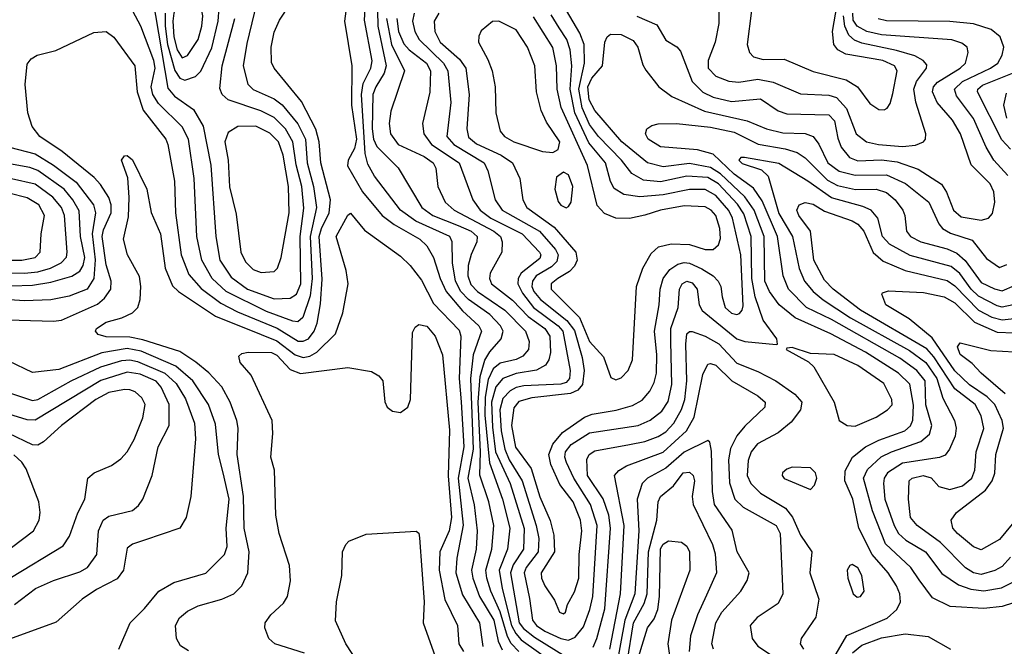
# Model space of a CAD drawing. Extents: x 997028 to 1115134, y 536408 to 618974.
# Tile 300 of 473: x 1024706 to 1028453, y 592075 to 594460. Entities that reach past the tile are written whole.
import ezdxf

# ---------------------------------------------------------------- set-up
doc = ezdxf.new("R2010")
doc.units = 0

msp = doc.modelspace()

# ---------------------------------------------------------------- linework, layer by layer
at = {"layer": '0CON10XD'}
for points in [[(1024615, 593319.4), (1024835, 593313.1), (1024865, 593317.1), (1025002.8, 593377.2), (1025029.4, 593400.6), (1025053.1, 593435), (1025054.8, 593465), (1025035, 593526.9), (1025019.9, 593635), (1025025, 593660.3), (1025054.8, 593725), (1025054.2, 593755), (1025045, 593783.1), (1025013.3, 593833.3), (1024989.1, 593859.1), (1024868.2, 593958.2), (1024782.7, 594015), (1024754.1, 594054.1), (1024736.8, 594105), (1024726.6, 594213.4), (1024735, 594291.2), (1024749.5, 594310.5), (1024773.3, 594325), (1024843.3, 594343.3), (1024988.3, 594411.7), (1025035, 594415.6), (1025065, 594393.1), (1025144.1, 594285), (1025153.2, 594185), (1025176.2, 594116.2), (1025261.9, 594005), (1025270.5, 593985), (1025295.2, 593845), (1025298.5, 593725), (1025320.7, 593565), (1025350.1, 593490.1), (1025396.7, 593436.7), (1025471.4, 593381.4), (1025535, 593348.2), (1025685.7, 593285.7), (1025766.4, 593236.4), (1025785, 593236.1), (1025805, 593246), (1025827.3, 593275), (1025837.8, 593305), (1025851.2, 593378.8), (1025857.6, 593472.4), (1025845.5, 593635), (1025854.2, 593665.8), (1025884, 593725), (1025888.9, 593775), (1025851.6, 593915), (1025846, 593995), (1025833.4, 594043.4), (1025778.7, 594148.7), (1025673.9, 594275), (1025665, 594297.5), (1025663.6, 594355), (1025675, 594412), (1025695, 594458.6), (1025857.1, 594705)], [(1025969.3, 594655), (1025942.5, 594455), (1025969.6, 594285), (1025968.2, 594135), (1025987.3, 594005), (1025980.8, 593969.2), (1025956.7, 593925), (1025953.2, 593903.2), (1026010.6, 593805), (1026085.3, 593715.3), (1026130.6, 593680.6), (1026229.3, 593625), (1026255, 593600), (1026281.3, 593555), (1026306.1, 593475), (1026329.6, 593425), (1026391.7, 593351.7), (1026453.4, 593295), (1026463.5, 593275), (1026431.2, 593185), (1026421.6, 593095), (1026431.8, 592825), (1026411.9, 592715), (1026435.8, 592614.2), (1026447, 592515), (1026442.9, 592445), (1026426, 592365), (1026430, 592335), (1026455.7, 592265), (1026510.7, 592175), (1026526.5, 592095), (1026542.2, 592062.2)], [(1025636.4, 594643.6), (1025570.8, 594369.2), (1025556.6, 594285), (1025574.7, 594215), (1025594.6, 594194.6), (1025675, 594158.3), (1025705, 594136), (1025764.2, 594064.2), (1025794.1, 594005), (1025800.1, 593915), (1025824, 593825), (1025835.4, 593745), (1025811.4, 593635), (1025818.5, 593475), (1025811.2, 593408.8), (1025783.1, 593326.9), (1025765, 593310.5), (1025745, 593313.1), (1025645, 593349.8), (1025491.3, 593425), (1025438.1, 593475), (1025399.1, 593545), (1025379.8, 593635), (1025370.6, 593855), (1025348.7, 594005), (1025325, 594051.9), (1025235, 594140.7), (1025213.3, 594175), (1025206.9, 594205), (1025221.6, 594275), (1025216.8, 594305), (1025166.6, 594435), (1025118.2, 594528.2)], [(1027490.2, 594495), (1027473.8, 594365), (1027483.3, 594335), (1027498.5, 594318.5), (1027535, 594308.7), (1027615, 594309.7), (1027725, 594262.9), (1027851.4, 594231.4), (1027894.6, 594205), (1027941.5, 594141.5), (1027975, 594117.9), (1027995, 594116.5), (1028006.4, 594123.6), (1028018.4, 594141.6), (1028029.1, 594179.1), (1028044.7, 594265), (1028034.7, 594285), (1027991.1, 594305), (1027849.3, 594329.3), (1027819.6, 594345), (1027804.1, 594365), (1027799.1, 594415), (1027828.2, 594585)], [(1025211.9, 594545), (1025269.6, 594199.6), (1025295, 594169), (1025368.2, 594118.2), (1025404.5, 594054.5), (1025434.1, 593905.9), (1025452.3, 593635), (1025467.8, 593545), (1025510.4, 593480.4), (1025573.1, 593435), (1025675, 593397.4), (1025735, 593400), (1025758.9, 593415), (1025775.4, 593455), (1025774, 593635), (1025787.3, 593742.7), (1025779.5, 593825), (1025757.7, 593907.7), (1025745.7, 593995.7), (1025717.9, 594045), (1025675, 594088), (1025623.4, 594113.4), (1025498.9, 594155), (1025476.8, 594175), (1025468.2, 594198.2), (1025476.6, 594285), (1025524.9, 594465.1)], [(1026605.5, 592055.5), (1026576.6, 592086.6), (1026562.5, 592112.5), (1026535, 592207), (1026499.1, 592285), (1026483.6, 592335), (1026480.3, 592365), (1026502.8, 592445), (1026510.8, 592535), (1026491.9, 592625), (1026456.8, 592726.8), (1026460.1, 592815), (1026450.6, 593005), (1026457.9, 593102.1), (1026475.6, 593164.4), (1026495, 593196.1), (1026538.4, 593245), (1026546, 593275), (1026535.2, 593295), (1026495, 593337.9), (1026414.6, 593394.6), (1026384.6, 593425), (1026364.6, 593465), (1026353, 593535), (1026351.4, 593615), (1026343.5, 593635), (1026213.1, 593693.1), (1026155.2, 593735), (1026055.7, 593865), (1026030.4, 593910.4), (1026020.2, 593950.2), (1026006.4, 594175), (1026013.2, 594216.8), (1026042.3, 594275), (1026046.9, 594303.1), (1026018, 594458), (1026023.2, 594545)], [(1027366.4, 594535), (1027366.7, 594445), (1027352.5, 594375), (1027325.7, 594305), (1027325.8, 594275), (1027355, 594245.3), (1027405, 594226.1), (1027442.8, 594222.8), (1027515, 594233.4), (1027572.8, 594222.8), (1027677.6, 594177.6), (1027785, 594173.2), (1027814, 594164), (1027851.9, 594121.9), (1027889.2, 594025), (1027928.9, 593995), (1027973.8, 593985), (1028065, 593977.9), (1028115, 593982.4), (1028145.6, 593995), (1028153.5, 594005), (1028154.6, 594025), (1028116, 594146), (1028109, 594195), (1028118.8, 594225), (1028157.3, 594275), (1028158.4, 594288.4), (1028144.6, 594305), (1028111.9, 594321.9), (1028043, 594343), (1027910.4, 594370.4), (1027882.2, 594382.2), (1027860.9, 594400.9), (1027845.5, 594435), (1027841.4, 594475)], [(1025259.2, 594485), (1025259.9, 594435), (1025269.1, 594365), (1025297, 594267), (1025315, 594238), (1025335, 594230.4), (1025375, 594243.6), (1025396.1, 594263.9), (1025437, 594353), (1025462, 594455), (1025465.7, 594505)], [(1025325, 594315.2), (1025345, 594323.2), (1025385.4, 594384.6), (1025399.5, 594435), (1025403.3, 594475), (1025397.4, 594507.4), (1025385, 594524.5), (1025345, 594530.6), (1025325, 594526.8), (1025305, 594510.3), (1025292.5, 594485), (1025288.7, 594455), (1025292.9, 594395), (1025305, 594345.8), (1025325, 594315.2)], [(1026067.7, 594495), (1026069.1, 594435), (1026100.4, 594285), (1026093.2, 594256.8), (1026060.8, 594205), (1026049.9, 594175), (1026047.8, 594045), (1026053, 594005), (1026065, 593976.8), (1026146.4, 593896.4), (1026236.8, 593745), (1026278.6, 593715), (1026375, 593676.4), (1026423.8, 593655), (1026446.5, 593635), (1026446.1, 593615), (1026423.6, 593566.4), (1026413.1, 593525), (1026411.6, 593485), (1026422.8, 593452.8), (1026448.4, 593425), (1026552.8, 593355), (1026631.4, 593275), (1026645.3, 593235), (1026642.5, 593205), (1026621, 593179), (1026595, 593166.7), (1026535, 593152.9), (1026508.3, 593131.7), (1026489.3, 593090.7), (1026477.1, 593022.9), (1026476.5, 592955), (1026493.3, 592773.3), (1026543.8, 592635), (1026570.9, 592525), (1026562.4, 592445), (1026530.2, 592365), (1026541.5, 592295), (1026577.6, 592155), (1026593.7, 592123.7), (1026615, 592100.5), (1026795, 591971.2)], [(1026141.4, 594465), (1026148, 594415), (1026168, 594368), (1026187.7, 594345), (1026254.5, 594295), (1026270, 594265), (1026266.3, 594183.7), (1026238.8, 594065), (1026243.7, 594025), (1026273.5, 593985), (1026378.9, 593915), (1026430.2, 593775), (1026458.3, 593735), (1026498.5, 593705), (1026617.7, 593645), (1026684.7, 593575), (1026689.1, 593565), (1026685, 593551.2), (1026614.4, 593495.6), (1026603.2, 593475), (1026602.3, 593455), (1026619, 593419), (1026661.7, 593365), (1026755, 593295.1), (1026772.8, 593275), (1026800.3, 593125), (1026798.8, 593095), (1026785, 593079.3), (1026765, 593072.4), (1026625, 593066.7), (1026595, 593060.3), (1026573, 593047), (1026545, 593018.3), (1026533.4, 592975), (1026538.4, 592895), (1026552.2, 592825), (1026569.1, 592785), (1026617.6, 592705), (1026671.7, 592535), (1026681.9, 592485), (1026679.5, 592435), (1026633.9, 592375), (1026625.8, 592355), (1026646.7, 592256.7), (1026658, 592175), (1026672.5, 592155), (1026705, 592133.4), (1026765, 592104.8), (1026795, 592098.1), (1026820.1, 592109.9), (1026851.2, 592148.8), (1026876.1, 592215), (1026886.8, 592265), (1026903.4, 592535), (1026877.7, 592615), (1026815.1, 592715), (1026787.2, 592775), (1026781, 592795), (1026783.5, 592815), (1026805, 592843.2), (1026875, 592888.3), (1027059.4, 592915), (1027104.6, 592935.4), (1027149.8, 592970.2), (1027173.6, 593006.4), (1027187.8, 593072.2), (1027184.3, 593235.7), (1027184.3, 593285), (1027212.1, 593365), (1027216.9, 593435), (1027226.6, 593455), (1027245, 593465.2), (1027265, 593458.4), (1027284.2, 593435), (1027291.8, 593375), (1027303.1, 593353.1), (1027435, 593245.3), (1027465, 593234.7), (1027585, 593223.3), (1027590, 593225), (1027586.7, 593245), (1027535, 593316.9), (1027504.7, 593404.7), (1027492.3, 593475), (1027489.2, 593635), (1027461.5, 593721.5), (1027437.8, 593757.8), (1027365, 593835.8), (1027325, 593859.1), (1027245, 593863.9), (1027145, 593843.2), (1027079.4, 593849.4), (1027035, 593875.2), (1026996.6, 593925), (1026908.4, 594015), (1026875, 594060.6), (1026845.9, 594125), (1026834, 594195), (1026855.1, 594295), (1026853.5, 594365), (1026838.2, 594408.2), (1026786.3, 594495)], [(1026102.4, 594465), (1026120.4, 594365), (1026170.3, 594265), (1026118.6, 594111.4), (1026111.9, 594065), (1026117.3, 594025), (1026146.5, 593985), (1026245, 593939.7), (1026280, 593915), (1026289.4, 593895), (1026297.4, 593825), (1026325.3, 593765), (1026359.1, 593735), (1026510.4, 593655), (1026535.7, 593635), (1026542.7, 593615), (1026541.1, 593575), (1026496.2, 593495), (1026493.9, 593475), (1026501.1, 593455), (1026582, 593392), (1026640.8, 593330.8), (1026704.8, 593285), (1026723.5, 593255), (1026726.6, 593193.4), (1026719.6, 593165), (1026707.2, 593145), (1026673.2, 593126.8), (1026595, 593113.1), (1026545, 593094.1), (1026517.5, 593062.5), (1026501.5, 593005), (1026505, 592909.2), (1026516.8, 592815), (1026571.9, 592695), (1026626, 592524), (1026623, 592445), (1026584.1, 592385), (1026574.2, 592355), (1026607.4, 592165), (1026623.5, 592143.5), (1026665, 592110.2), (1026785, 592035.5)], [(1026207.3, 594485), (1026200.4, 594455), (1026209.5, 594415), (1026225.9, 594385), (1026318.5, 594295), (1026335.2, 594265), (1026346.2, 594145), (1026331.6, 594015), (1026357.7, 593985), (1026473.3, 593915), (1026488.1, 593885), (1026515.7, 593775), (1026542.4, 593735), (1026684, 593655), (1026745.2, 593585), (1026755.5, 593565), (1026749.9, 593540.1), (1026730, 593520), (1026671.3, 593485), (1026657.8, 593465), (1026655.4, 593445), (1026662.7, 593425), (1026688, 593395), (1026788, 593315), (1026817.2, 593277.2), (1026847, 593175), (1026854.4, 593124.4), (1026848, 593072), (1026829.8, 593050.2), (1026802.4, 593037.6), (1026655, 593020.5), (1026605, 593007.5), (1026586.6, 592983.4), (1026578.1, 592915), (1026593.2, 592833.2), (1026652.2, 592752.2), (1026685, 592643.6), (1026724.3, 592554.3), (1026738.4, 592498.4), (1026741.6, 592435), (1026690.2, 592355), (1026691.6, 592335), (1026704.8, 592305), (1026741.2, 592251.2), (1026760, 592205), (1026775, 592198.8), (1026783.3, 592205), (1026790.6, 592235), (1026817.1, 592282.9), (1026834.3, 592335), (1026835.2, 592425), (1026844.8, 592515), (1026839.8, 592555), (1026812.7, 592625), (1026761.1, 592691.1), (1026727.7, 592767.7), (1026720.2, 592805), (1026734.5, 592845), (1026771.6, 592888.4), (1026855, 592947), (1026885, 592959.3), (1026975.8, 592974.2), (1027038.1, 592991.9), (1027075, 593012.4), (1027103.9, 593046.1), (1027121, 593079), (1027129, 593115), (1027130, 593185), (1027121.2, 593275), (1027139.1, 593375), (1027143, 593435), (1027154.6, 593475.4), (1027180.3, 593509.7), (1027211, 593529), (1027235, 593535.9), (1027255, 593533.2), (1027302.4, 593512.4), (1027345.4, 593485.4), (1027364.3, 593465), (1027373.9, 593445), (1027378.6, 593405), (1027390, 593365), (1027415, 593343.5), (1027435, 593338.1), (1027445, 593341.6), (1027455.6, 593354.4), (1027459.1, 593370.9), (1027450.7, 593565), (1027418.3, 593705), (1027405, 593733.5), (1027355, 593791.3), (1027315, 593813.8), (1027255, 593814), (1027155, 593792.9), (1027066.1, 593786.1), (1027005, 593794.8), (1026968.1, 593818.1), (1026954, 593844), (1026934.8, 593915), (1026871.4, 593991.4), (1026818.1, 594105), (1026800.6, 594195), (1026806.8, 594285), (1026801.1, 594345), (1026787.7, 594385), (1026758.5, 594428.5), (1026728.3, 594478.3)], [(1026300.8, 594485), (1026283.8, 594455), (1026286, 594415), (1026306, 594375), (1026380.2, 594310.2), (1026403.3, 594275), (1026416.4, 594175), (1026407.7, 594045), (1026413.5, 594013.5), (1026445, 593987.1), (1026538.4, 593945), (1026581.8, 593915), (1026608.7, 593855), (1026621.3, 593775), (1026635.9, 593745), (1026740.5, 593670.5), (1026822.9, 593575), (1026827, 593545), (1026817.4, 593522.6), (1026798.2, 593501.8), (1026753.8, 593475), (1026728.2, 593455), (1026728.4, 593435), (1026836.2, 593326.2), (1026875, 593234.8), (1026927.5, 593177.5), (1026955, 593098.6), (1026975, 593089.5), (1026995, 593096.9), (1027021.1, 593125), (1027037.7, 593165), (1027053.5, 593445), (1027077.4, 593515), (1027109.2, 593570.8), (1027136.9, 593595), (1027185, 593606.5), (1027254.8, 593604.8), (1027315, 593585.2), (1027344.7, 593585.3), (1027365, 593603.5), (1027373.1, 593626.9), (1027370.8, 593665), (1027355.2, 593715), (1027337.9, 593735), (1027315, 593748.4), (1027235, 593751.7), (1027145, 593735.5), (1027085, 593716.3), (1027027.1, 593702.9), (1026974.8, 593704.8), (1026931.8, 593721.8), (1026903.4, 593753.4), (1026866.7, 593905), (1026766.2, 594126.2), (1026751.2, 594195), (1026748.4, 594285), (1026734.3, 594354.3), (1026661.3, 594471.3)], [(1027055, 594473.2), (1027130.3, 594440.3), (1027165, 594381.9), (1027206.4, 594356.4), (1027220.2, 594340.2), (1027265.2, 594225.2), (1027305, 594184), (1027345.4, 594165.4), (1027415, 594148.8), (1027525, 594158.4), (1027592.8, 594112.8), (1027625, 594101.3), (1027785, 594098.2), (1027806, 594075), (1027818.9, 594008.9), (1027832.3, 593975), (1027864.1, 593935), (1027895, 593923.2), (1027985, 593926.3), (1028045, 593919.1), (1028125, 593891.1), (1028213.5, 593833.5), (1028233.1, 593803.1), (1028258.8, 593735), (1028289.2, 593709.2), (1028365, 593697), (1028393.1, 593705), (1028407.6, 593722.4), (1028416.5, 593765), (1028413.1, 593805), (1028398.9, 593835), (1028370.3, 593865), (1028327, 593907), (1028286.2, 594026.2), (1028255, 594078), (1028196.7, 594145), (1028179.6, 594185), (1028183.6, 594205), (1028198.3, 594221.7), (1028284.7, 594275), (1028304.7, 594295), (1028314.6, 594335), (1028311.1, 594355), (1028291.2, 594371.2), (1028253.1, 594383.1), (1027985, 594402.1), (1027929.6, 594415), (1027892.4, 594435), (1027877.9, 594457.9), (1027876.2, 594485)], [(1028466.6, 593866.6), (1028412.9, 593925), (1028384.1, 593975), (1028335, 594084), (1028270.3, 594170.3), (1028263, 594195), (1028293.9, 594225), (1028400, 594275), (1028427.8, 594295), (1028444.7, 594325), (1028451.1, 594355), (1028436.8, 594395), (1028402.5, 594422.5), (1028335, 594444.1), (1028245, 594452.8), (1028005, 594456), (1027972.9, 594462.9)], [(1026735, 593954.3), (1026755, 593966), (1026762.1, 593995), (1026710.6, 594070.6), (1026690.6, 594115), (1026672.7, 594185), (1026666.6, 594285), (1026639.1, 594355), (1026595, 594420.9), (1026530, 594455), (1026505, 594453.1), (1026462.6, 594417.4), (1026453, 594397), (1026451.5, 594375), (1026488, 594308), (1026504, 594265), (1026515.4, 594205), (1026518.5, 594105), (1026535, 594036), (1026551.1, 594015), (1026586.9, 593995), (1026695, 593957.9), (1026735, 593954.3)], [(1027846.7, 592743.3), (1027875.2, 592794.8), (1027925, 592834.8), (1027975, 592860), (1028073.8, 592895), (1028096.1, 592913.9), (1028104.6, 592935.4), (1028106.9, 592993.1), (1028093, 593073), (1028049.8, 593115), (1027925, 593194.9), (1027793.3, 593265), (1027657.2, 593325), (1027595.7, 593375), (1027558.7, 593425), (1027541.3, 593465), (1027539.3, 593635), (1027501.2, 593735), (1027465.8, 593785.8), (1027373.2, 593873.2), (1027335, 593897.9), (1027255, 593912.4), (1027155, 593899.9), (1027095, 593915.6), (1026996.9, 593995), (1026895, 594114.8), (1026873.1, 594155), (1026867.6, 594205), (1026882.7, 594237.3), (1026923.3, 594285), (1026933.1, 594375), (1026942.1, 594395), (1026954.7, 594405.3), (1026995, 594403.1), (1027040.3, 594380.3), (1027058.7, 594355), (1027077.7, 594287.7), (1027088.5, 594268.5), (1027138.5, 594205), (1027188, 594168), (1027311.9, 594111.9), (1027474.6, 594074.6), (1027548.1, 594045), (1027610.4, 594029.6), (1027695, 594026.7), (1027725, 594015.2), (1027746.9, 593986.9), (1027781, 593915), (1027824, 593884), (1027885, 593867.8), (1028005, 593869.6), (1028076.8, 593836.8), (1028165, 593765.3), (1028203.6, 593683.6), (1028218, 593665), (1028247.7, 593647.7), (1028330.5, 593620.5), (1028385, 593550.7), (1028435, 593517.5), (1028462.1, 593527.9)], [(1028476.9, 593966.9), (1028443, 594003), (1028350.2, 594185), (1028351.8, 594195), (1028369.7, 594210.3), (1028483.4, 594256.6)], [(1028459.4, 594180.6), (1028450, 594135), (1028461.1, 594085)], [(1025625, 593498.2), (1025675, 593501.1), (1025686.9, 593515), (1025700.7, 593555), (1025731.3, 593725), (1025728.8, 593825), (1025709.2, 593945), (1025691.2, 593995), (1025658.3, 594028.3), (1025604.6, 594054.6), (1025536.7, 594053.3), (1025499.8, 594030.2), (1025486.5, 593995), (1025499.4, 593925), (1025504.5, 593824.5), (1025529.7, 593719.7), (1025547.1, 593575), (1025565, 593538.8), (1025595, 593508.7), (1025625, 593498.2)], [(1028527.2, 592252.8), (1028445, 592226.7), (1028375, 592219.3), (1028247, 592227), (1028179.7, 592259.7), (1028128.5, 592328.5), (1028096.8, 592375), (1028000.8, 592465), (1027951.2, 592591.2), (1027917.5, 592715), (1027932.2, 592747.8), (1027984, 592796), (1028024, 592816), (1028135.4, 592854.6), (1028167.7, 592882.3), (1028176.5, 592915), (1028154.2, 592994.2), (1028151.9, 593085), (1028119.3, 593125), (1028055, 593172.1), (1027795, 593319.1), (1027700.7, 593365), (1027632.2, 593435), (1027611.1, 593485), (1027589.3, 593635), (1027531.2, 593771.2), (1027498.5, 593818.5), (1027425, 593871.5), (1027345, 593947.8), (1027285.8, 593964.2), (1027145, 593976.2), (1027097.5, 594005), (1027088.1, 594025), (1027092.5, 594045), (1027112.1, 594057.9), (1027136.2, 594063.8), (1027204.8, 594065.2), (1027335, 594050.4), (1027425, 594032.1), (1027516, 593986), (1027618.6, 593968.6), (1027665, 593954.4), (1027694.4, 593934.4), (1027779.4, 593849.4), (1027818.4, 593828.4), (1027886.1, 593813.9), (1027965, 593814.8), (1028005, 593802.2), (1028036.9, 593775), (1028066.9, 593735), (1028074.7, 593715), (1028080.9, 593655), (1028096, 593635), (1028135, 593614.5), (1028235, 593588.3), (1028271.8, 593571.8), (1028303.8, 593543.8), (1028365, 593460), (1028415, 593435.2), (1028445, 593428.6), (1028491.2, 593448.8)], [(1024667.5, 593975), (1024765, 593949.5), (1024835, 593906.4), (1024921.2, 593841.2), (1024987.2, 593755), (1024994.3, 593725), (1024981.6, 593645), (1024993.4, 593546.6), (1024988.6, 593475), (1024963.6, 593435), (1024895, 593407.6), (1024825, 593394.4), (1024725, 593390.6), (1024513.7, 593403.7)], [(1025348.2, 592058.2), (1025317.7, 592077.7), (1025302.9, 592105), (1025299.3, 592155), (1025313.8, 592183.8), (1025345, 592208.7), (1025385, 592229.2), (1025475.3, 592254.7), (1025521.4, 592275), (1025551.1, 592305), (1025573.8, 592355), (1025579.1, 592435), (1025560.8, 592525), (1025557.3, 592645), (1025534.2, 592805), (1025537.5, 592905), (1025533, 592935), (1025507.3, 593005), (1025475, 593063.1), (1025426.5, 593116.5), (1025377.1, 593157.1), (1025315, 593197.7), (1025175, 593241.6), (1025125, 593251.3), (1025035, 593253.1), (1025005, 593262.2), (1024994.5, 593275), (1024997.9, 593285), (1025035, 593308.4), (1025094.5, 593325.5), (1025135.2, 593344.8), (1025156, 593365), (1025164.7, 593395.3), (1025167.6, 593445), (1025162.5, 593482.5), (1025116.1, 593565), (1025101.5, 593625), (1025119.9, 593710.1), (1025122.8, 593782.8), (1025118.1, 593858.1), (1025093.8, 593925), (1025105, 593942.5), (1025115, 593943.3), (1025135, 593926.7), (1025190, 593815), (1025206.7, 593726.7), (1025241.4, 593645), (1025259.6, 593515), (1025287.7, 593447.7), (1025310.7, 593425), (1025451.4, 593331.4), (1025625, 593261.4), (1025685, 593238.2), (1025755, 593184.5), (1025785, 593174.9), (1025810.6, 593179.4), (1025837.5, 593195), (1025907.7, 593265), (1025935.9, 593344.1), (1025955.5, 593455), (1025949.1, 593505), (1025910.9, 593635), (1025955, 593715.7), (1025965, 593723.1), (1026018.6, 593658.6), (1026155, 593559.6), (1026192.5, 593525), (1026235, 593468.5), (1026280.2, 593380.2), (1026378.1, 593278.1), (1026384.4, 593255), (1026378.7, 593095), (1026386.1, 593006.1), (1026396.7, 592835), (1026375.1, 592715), (1026393.8, 592536.2), (1026369.5, 592410.5), (1026365.5, 592355), (1026390.6, 592270.6), (1026456.2, 592165), (1026468.3, 592075)], [(1028486.2, 593375), (1028445, 593365.7), (1028425, 593370.4), (1028355, 593407.2), (1028326.4, 593435), (1028283.5, 593493.5), (1028250.7, 593520.7), (1028095, 593562.5), (1028015.8, 593605.8), (1027989.8, 593635), (1027971.9, 593705), (1027946.2, 593735), (1027915, 593749.1), (1027795, 593782.4), (1027704.9, 593844.9), (1027595, 593912.4), (1027464.7, 593935.3), (1027450, 593935), (1027443.1, 593925), (1027455, 593913.2), (1027529, 593889), (1027554.8, 593864.8), (1027595, 593722.8), (1027647.2, 593635), (1027672.7, 593512.7), (1027692.9, 593465), (1027725.7, 593425), (1027763.6, 593393.6), (1027868.1, 593325), (1028091.5, 593201.5), (1028154.5, 593155), (1028196.1, 593095), (1028219.2, 593019.2), (1028263.2, 592935), (1028270, 592905), (1028266.3, 592875), (1028244.8, 592825.2), (1028227.6, 592802.4), (1028206.5, 592793.5), (1028065, 592772.4), (1028008.3, 592735), (1027995.2, 592715), (1027992.5, 592695), (1027997.6, 592635), (1028034, 592535), (1028050.7, 592505), (1028078.6, 592478.6), (1028152.9, 592435), (1028215, 592351.8), (1028278.7, 592308.7), (1028325, 592292.2), (1028375, 592287), (1028441.6, 592298.4), (1028485, 592319.1)], [(1024675, 593447.1), (1024755, 593449.6), (1024825, 593461), (1024905, 593483.3), (1024935, 593502.7), (1024948.1, 593525), (1024954.1, 593555), (1024938, 593635), (1024932.3, 593732.3), (1024909, 593775), (1024875.2, 593815), (1024775, 593886.5), (1024745, 593897.6), (1024589.2, 593925)], [(1024725, 593494.9), (1024775, 593500.3), (1024823.9, 593515), (1024863.5, 593535), (1024883.8, 593556.2), (1024887.2, 593575), (1024877, 593715), (1024865.2, 593745), (1024832.1, 593785), (1024764.5, 593834.5), (1024675, 593854.9), (1024545, 593861.7), (1024373.8, 593846.2), (1024345, 593836.7), (1024347.1, 593815), (1024388.9, 593725), (1024507.6, 593607.6), (1024546.8, 593536.8), (1024565, 593515.8), (1024615, 593496.9), (1024725, 593494.9)], [(1026785, 593744.4), (1026795, 593748.6), (1026805, 593766), (1026811.6, 593825), (1026795, 593870), (1026775, 593880), (1026749.4, 593860.6), (1026742.8, 593815), (1026755, 593767.5), (1026765, 593754.4), (1026785, 593744.4)], [(1024715, 593544.8), (1024765, 593554.4), (1024784.6, 593575), (1024788.2, 593645), (1024800.2, 593715), (1024778.6, 593755), (1024735, 593782.5), (1024665, 593799.6), (1024576.2, 593793.8), (1024514.5, 593765), (1024500.4, 593745), (1024499.6, 593725), (1024512.5, 593705), (1024582.3, 593635), (1024599.3, 593565), (1024615, 593553.5), (1024646, 593545), (1024715, 593544.8)], [(1028475.9, 592414.1), (1028445, 592379.5), (1028416.7, 592363.3), (1028365, 592349), (1028335.5, 592355), (1028305, 592374.3), (1028210.2, 592470.2), (1028121.8, 592535), (1028095.5, 592565), (1028087.8, 592635), (1028090.6, 592705), (1028102.5, 592715), (1028144.2, 592725.8), (1028175, 592716.4), (1028203.9, 592683.9), (1028245, 592671.9), (1028294.2, 592685.8), (1028329, 592715), (1028340.2, 592745), (1028346.1, 592815), (1028375.2, 592904.8), (1028365, 592952.5), (1028342.3, 592995), (1028265, 593055.6), (1028185, 593176.4), (1028157.8, 593207.8), (1027905.2, 593355), (1027801.4, 593435), (1027769.1, 593469.1), (1027728.5, 593545), (1027714.8, 593654.8), (1027670.3, 593715), (1027663.5, 593735), (1027672.2, 593755), (1027695.3, 593764.7), (1027725, 593758.3), (1027768.3, 593731.7), (1027873.5, 593695), (1027895, 593681.9), (1027917.8, 593655), (1027954.3, 593574.3), (1027991.5, 593541.5), (1028074.9, 593504.9), (1028235, 593467.7), (1028265, 593446.8), (1028355, 593354.6), (1028405, 593328.3), (1028445, 593317.4), (1028594.1, 593334.1)], [(1028513, 592577), (1028435, 592481.6), (1028365, 592442.9), (1028335, 592453.5), (1028274.7, 592505), (1028256.7, 592525), (1028250.7, 592555), (1028270.8, 592585), (1028381, 592669), (1028406.9, 592705), (1028416.2, 592733.8), (1028420.4, 592805), (1028449.7, 592905), (1028445.2, 592935), (1028416.9, 592995), (1028387.6, 593025), (1028319.8, 593069.8), (1028265, 593123.6), (1028178.7, 593248.7), (1028091, 593321), (1028002.2, 593375), (1027986.7, 593415), (1027989.3, 593420.7), (1028011.9, 593428.1), (1028145, 593421.9), (1028224.3, 593405.7), (1028265, 593382.4), (1028338.7, 593308.7), (1028425, 593270.3), (1028555, 593266.2)], [(1025789.6, 592049.6), (1025677.5, 592085), (1025654.4, 592105), (1025638.5, 592145), (1025640, 592165), (1025661.8, 592195), (1025709.9, 592240.1), (1025725.4, 592265), (1025736.2, 592325), (1025732.5, 592382.5), (1025693.5, 592505), (1025680.6, 592575), (1025676.2, 592745), (1025662, 592795), (1025670, 592885), (1025666.7, 592935), (1025587.1, 593107.1), (1025545.7, 593155), (1025540.6, 593179.4), (1025550.9, 593189.1), (1025575, 593194.5), (1025665, 593192.8), (1025685, 593183.5), (1025735, 593128.9), (1025775, 593114.1), (1025955, 593136.2), (1026045, 593121.3), (1026072.2, 593105), (1026087.7, 593085), (1026095.3, 593005.3), (1026105, 592985.6), (1026125, 592969.6), (1026155, 592964.6), (1026182.7, 592985), (1026192.7, 593015), (1026200.3, 593269.7), (1026210.6, 593289.4), (1026225, 593300), (1026255, 593293.3), (1026287.1, 593255), (1026314.6, 593185), (1026342.3, 592897.7), (1026336.2, 592723.8), (1026348.7, 592565), (1026340.9, 592515), (1026304.6, 592435.4), (1026302, 592365), (1026323.8, 592253.8), (1026372.7, 592155), (1026377.7, 592085), (1026395.3, 592055)], [(1026887.9, 592072.1), (1026902.5, 592105), (1026932.1, 592217.9), (1026954.1, 592525), (1026947.4, 592575), (1026926.6, 592636.6), (1026866.8, 592725), (1026864.4, 592785.6), (1026873.4, 592805), (1026895, 592819.3), (1027026.8, 592843.2), (1027085, 592854.5), (1027136.3, 592873.7), (1027165, 592891.7), (1027195.2, 592925), (1027225, 592976), (1027237, 593015), (1027244.3, 593085), (1027240.4, 593225), (1027245, 593264), (1027255, 593273.5), (1027265, 593273.6), (1027315, 593255.7), (1027366.3, 593226.3), (1027435, 593152.9), (1027515, 593121.5), (1027583.8, 593085), (1027655.2, 593035.2), (1027682.2, 593005), (1027676.7, 592975), (1027641.3, 592928.7), (1027592.2, 592887.8), (1027513.7, 592846.3), (1027489, 592815), (1027477.7, 592782.3), (1027473.9, 592725), (1027488.2, 592695), (1027525, 592657.7), (1027620.4, 592600.4), (1027647.2, 592567.2), (1027677.7, 592497.7), (1027720.6, 592435), (1027713.1, 592355), (1027747.3, 592255), (1027735, 592186.2), (1027680, 592105), (1027675.4, 592085), (1027688.8, 592065)], [(1028456.4, 593036.4), (1028364.2, 593114.2), (1028331, 593151), (1028285, 593185.6), (1028274.6, 593215), (1028285, 593230.6), (1028400.9, 593200.9), (1028535, 593193)], [(1025083.5, 592065), (1025126.9, 592165), (1025181.3, 592218.7), (1025235.3, 592284.7), (1025292.3, 592317.7), (1025415, 592353.3), (1025485.2, 592424.8), (1025496.3, 592455), (1025492.3, 592525), (1025503.3, 592635), (1025480.8, 592735), (1025463.3, 592805), (1025450.9, 592920.9), (1025425.2, 592995), (1025365.3, 593085.3), (1025300.8, 593140.8), (1025168, 593198), (1025115, 593208.2), (1025018.4, 593191.6), (1024855, 593129.1), (1024755, 593117.9), (1024665, 593160.5)], [(1027885, 592913.1), (1027965, 592947.9), (1028007.8, 592975), (1028025.8, 592994.2), (1028025.4, 593015), (1027994.7, 593075), (1027895, 593143.8), (1027805, 593185.2), (1027715, 593190), (1027645, 593212.5), (1027625, 593210), (1027622.5, 593205), (1027708.1, 593158.1), (1027728.5, 593138.5), (1027805.5, 593005), (1027824.4, 592934.4), (1027855, 592915.6), (1027885, 592913.1)], [(1024675, 593036.9), (1024755, 593010.6), (1024775.4, 593015), (1024901.8, 593085), (1025015, 593138.3), (1025095, 593162.8), (1025125, 593165.3), (1025155, 593158.7), (1025258.3, 593115), (1025301.5, 593075), (1025337.6, 593017.6), (1025371.7, 592925), (1025375.7, 592864.3), (1025357.8, 592645), (1025340, 592565), (1025316.2, 592525), (1025180.7, 592479.3), (1025135, 592464.6), (1025115, 592448.5), (1025101.2, 592365), (1025077.7, 592332.3), (1024998.1, 592291.9), (1024944.4, 592255), (1024845, 592166.9), (1024667.4, 592102.6)], [(1026951.5, 592065), (1026992.6, 592275), (1027006.8, 592535), (1026969.3, 592725), (1026985.5, 592744.5), (1027015, 592762.4), (1027155, 592813.8), (1027244.1, 592895.9), (1027272.7, 592947.3), (1027305, 593110), (1027325, 593149.2), (1027335, 593151.8), (1027355, 593144.7), (1027416.2, 593086.2), (1027515, 593028.2), (1027542.9, 593005), (1027541.2, 592985), (1027465, 592912.8), (1027435, 592876.1), (1027411.5, 592828.5), (1027403.7, 592785), (1027407, 592697), (1027427.6, 592635), (1027458.5, 592605), (1027585, 592535.3), (1027600, 592505), (1027610.4, 592275), (1027591.8, 592238.2), (1027512.2, 592185), (1027485.5, 592155), (1027493.5, 592105), (1027515, 592076.2), (1027607.5, 592015)], [(1024685.9, 592234.1), (1024766.5, 592295), (1024835, 592326.1), (1024935, 592358.1), (1024964.8, 592375.2), (1024999.4, 592425), (1025006.1, 592515), (1025024.2, 592555), (1025045, 592570), (1025135, 592592.2), (1025158.7, 592611.3), (1025174.7, 592635), (1025210, 592725), (1025233.5, 592835), (1025275, 592916.2), (1025274.7, 592995.3), (1025245, 593062), (1025225, 593084.1), (1025165, 593111.4), (1025115, 593119), (1025015, 593087.3), (1024765, 592936.3), (1024735, 592937.4), (1024665, 592959)], [(1024675, 592338.6), (1024872.2, 592457.8), (1024895.2, 592494.8), (1024927.2, 592582.8), (1024954.4, 592635), (1024965.7, 592715), (1024990, 592735), (1025055, 592763.5), (1025090.7, 592789.3), (1025115, 592815.5), (1025142.2, 592862.2), (1025174.3, 592945), (1025183.6, 592995), (1025170.5, 593020.5), (1025145, 593043.3), (1025125, 593051.9), (1025105, 593052.3), (1025045, 593041.5), (1024995.8, 593015), (1024865.4, 592915), (1024797, 592853), (1024775, 592840.7), (1024755, 592841.8), (1024665, 592885.2)], [(1027342.3, 592665), (1027338.3, 592818.3), (1027332.3, 592852.3), (1027325, 592858.8), (1027235, 592814.4), (1027165, 592752.8), (1027095, 592715.7), (1027074.8, 592695.2), (1027055.6, 592635), (1027062.1, 592515), (1027046.4, 592275), (1027009.3, 592175), (1026976.3, 591995)], [(1024675, 592451.5), (1024758.2, 592515), (1024780.8, 592555), (1024783.8, 592585), (1024778.5, 592625), (1024731, 592751), (1024715, 592775.7), (1024683.7, 592803.7)], [(1027017.5, 592015), (1027041.8, 592165), (1027082.3, 592237.7), (1027094.4, 592275), (1027099.4, 592435), (1027130.8, 592555), (1027135.7, 592625), (1027145, 592646), (1027194.4, 592685.6), (1027230.4, 592735), (1027255, 592737.7), (1027268.9, 592725), (1027273.3, 592705), (1027264.8, 592645), (1027269.3, 592615), (1027342.2, 592462.2), (1027352.7, 592427.3), (1027357.4, 592355), (1027319.8, 592270.2), (1027285.2, 592195), (1027259.2, 592115), (1027254, 592055)], [(1027715, 592672.5), (1027731.1, 592688.9), (1027739.1, 592715), (1027734.4, 592735), (1027715, 592754.4), (1027645, 592756.7), (1027625, 592749.4), (1027609.2, 592735), (1027607.5, 592725), (1027615, 592714.5), (1027715, 592672.5)], [(1027795, 592016.7), (1027853.9, 592116.1), (1028007.5, 592182.5), (1028043.8, 592215), (1028057.3, 592245), (1028055.3, 592275), (1028043.1, 592305), (1028011.2, 592355), (1027949.8, 592425), (1027898.6, 592525), (1027876.7, 592635), (1027845.9, 592705), (1027846.7, 592743.3)], [(1027346.5, 592065), (1027339.5, 592085), (1027355.2, 592165), (1027377.6, 592205), (1027450.8, 592285), (1027474.1, 592325.9), (1027481.5, 592355), (1027436.6, 592435), (1027417.8, 592517.8), (1027349.6, 592615), (1027342.3, 592665)], [(1025992.9, 592015), (1025946.9, 592085), (1025907.7, 592172.3), (1025911.1, 592245), (1025931.9, 592345), (1025934.3, 592435), (1025946.8, 592463.2), (1025958.8, 592475), (1026025, 592501.9), (1026215, 592513.3), (1026225.6, 592505.6), (1026228.1, 592488.1), (1026245.7, 592245), (1026242.1, 592165), (1026287.1, 592037.1)], [(1027046.1, 591985), (1027094.7, 592145), (1027120.5, 592179.5), (1027134.5, 592215.5), (1027140.9, 592265), (1027145, 592446.7), (1027155, 592464.2), (1027175, 592476.8), (1027225, 592471.1), (1027245, 592456.5), (1027254.7, 592435), (1027255.9, 592365), (1027186.2, 592175), (1027172.5, 592085), (1027186.6, 591986.6)], [(1027892.6, 592262.6), (1027905, 592264.3), (1027919.4, 592285), (1027910.8, 592345), (1027895, 592374.4), (1027873.8, 592386.2), (1027865, 592382.9), (1027854.7, 592365.3), (1027857.1, 592335), (1027878.1, 592275), (1027892.6, 592262.6)], [(1027875, 592050.6), (1027910.4, 592079.6), (1027985, 592107.1), (1028075, 592122.4), (1028163.2, 592113.2), (1028248.2, 592065)]]:
    msp.add_lwpolyline(points, dxfattribs=at)

doc.saveas('drawing.dxf')
